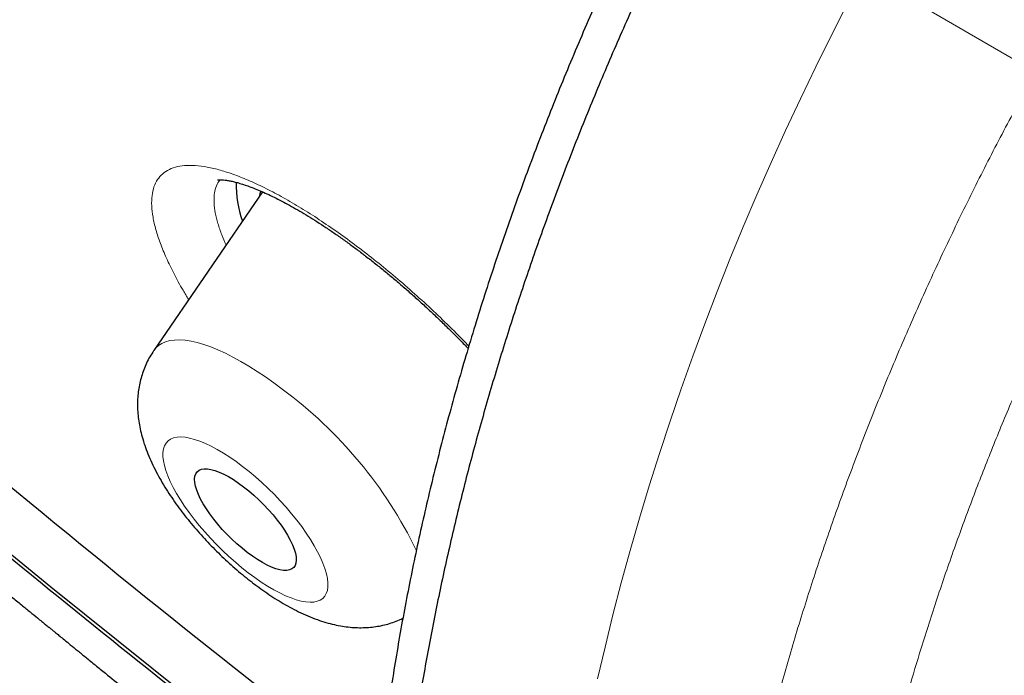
# Model space of a CAD drawing. Header units: millimetres. Extents: x 8 to 436, y 12 to 764.
# Tile 48 of 656: x 361.76 to 368.27, y 271.2 to 275.54. Entities that reach past the tile are written whole.
import ezdxf

# ---------------------------------------------------------------- set-up
doc = ezdxf.new("R2010")
doc.units = ezdxf.units.MM

msp = doc.modelspace()

# ---------------------------------------------------------------- linework, layer by layer
at = {"color": 252, "linetype": 'Continuous', "lineweight": 0}
msp.add_line((368.4764, 275.1893), (367.3421, 275.8505), dxfattribs=at)
at = {"color": 7, "linetype": 'Continuous', "lineweight": 30}
msp.add_line((363.3646, 274.397), (362.6449, 273.3463), dxfattribs=at)
at = {"color": 7, "linetype": 'Continuous', "lineweight": 30, "flags": 128}
for points in [[(362.8543, 271.0665), (361.9653, 271.7807), (361.0772, 272.5086), (360.1906, 273.2497), (359.3061, 274.0034), (358.4242, 274.7694), (357.5457, 275.5469), (356.671, 276.3356), (355.8008, 277.1349), (354.9357, 277.9442), (354.0763, 278.763), (353.2231, 279.5906), (352.3768, 280.4267), (351.538, 281.2705), (350.7071, 282.1215)], [(363.3501, 274.4037), (363.3458, 274.3846), (363.3427, 274.3651)], [(363.2398, 272.4448), (363.2738, 272.4176), (363.3077, 272.3884), (363.3409, 272.3577), (363.3733, 272.3255), (363.4044, 272.2924), (363.4339, 272.2586), (363.4615, 272.2245), (363.487, 272.1905), (363.5101, 272.1568), (363.5305, 272.1238), (363.5481, 272.0919), (363.5626, 272.0614), (363.574, 272.0326), (363.582, 272.0059), (363.5866, 271.9813), (363.5878, 271.9594), (363.5855, 271.9401), (363.5799, 271.9239), (363.5708, 271.9107), (363.5585, 271.9008), (363.543, 271.8943), (363.5245, 271.8911), (363.5033, 271.8915), (363.4794, 271.8953), (363.4532, 271.9025), (363.4249, 271.913), (363.3949, 271.9268), (363.3634, 271.9436), (363.3307, 271.9634), (363.2973, 271.9859), (363.2633, 272.0108), (363.2293, 272.038), (363.1954, 272.0672), (363.1622, 272.0979), (363.1298, 272.1301), (363.0987, 272.1632), (363.0692, 272.197), (363.0416, 272.2311), (363.0161, 272.2651), (362.993, 272.2988), (362.9726, 272.3318), (362.955, 272.3637), (362.9405, 272.3942), (362.9291, 272.423), (362.9211, 272.4497), (362.9165, 272.4743), (362.9153, 272.4962), (362.9176, 272.5155), (362.9232, 272.5317), (362.9323, 272.5449), (362.9446, 272.5548), (362.9601, 272.5613), (362.9786, 272.5645), (362.9998, 272.5641), (363.0237, 272.5603), (363.0499, 272.5531), (363.0781, 272.5426), (363.1082, 272.5288), (363.1397, 272.512), (363.1724, 272.4922), (363.2058, 272.4697), (363.2398, 272.4448)]]:
    msp.add_lwpolyline(points, dxfattribs=at)
at = {"color": 252, "linetype": 'Continuous', "lineweight": 0, "flags": 128}
for points in [[(365.5803, 271.1728), (365.6295, 271.3844), (365.6818, 271.5967), (365.7372, 271.8096), (365.7956, 272.0229), (365.8571, 272.2367), (365.9217, 272.4507), (365.9892, 272.665), (366.0598, 272.8794), (366.1332, 273.0939), (366.2096, 273.3084), (366.2889, 273.5228), (366.371, 273.737), (366.456, 273.9509), (366.5437, 274.1644), (366.6343, 274.3776), (366.7275, 274.5902), (366.8234, 274.8022), (366.922, 275.0136), (367.0232, 275.2242), (367.127, 275.4339), (367.2333, 275.6427), (367.3421, 275.8505)], [(362.6449, 273.3463), (362.6574, 273.3621), (362.6763, 273.3796), (362.6984, 273.3938), (362.7235, 273.4047), (362.7517, 273.4122), (362.7827, 273.4164), (362.8165, 273.4171), (362.8529, 273.4145), (362.8919, 273.4084), (362.9331, 273.399), (362.9766, 273.3862), (363.0222, 273.3702), (363.0696, 273.3509), (363.1187, 273.3285), (363.1693, 273.3029), (363.2213, 273.2744), (363.2744, 273.2431), (363.3284, 273.2089), (363.3832, 273.1722), (363.4385, 273.1329), (363.4941, 273.0913)], [(363.2707, 271.8756), (363.3134, 271.8439), (363.3558, 271.8145), (363.3975, 271.7877), (363.4383, 271.7635), (363.478, 271.7423), (363.5163, 271.724), (363.5529, 271.7089), (363.5877, 271.6969), (363.6204, 271.6882), (363.6508, 271.6829), (363.6788, 271.6809), (363.7041, 271.6823), (363.7267, 271.687), (363.7463, 271.6951), (363.7629, 271.7064), (363.7763, 271.721), (363.7865, 271.7387), (363.7934, 271.7594), (363.7969, 271.783), (363.7971, 271.8094), (363.7939, 271.8383), (363.7874, 271.8696), (363.7776, 271.9032), (363.7645, 271.9387), (363.7483, 271.976), (363.729, 272.0149), (363.7067, 272.0551), (363.6817, 272.0963), (363.654, 272.1384), (363.6238, 272.181), (363.5913, 272.2239), (363.5567, 272.2668), (363.5203, 272.3095), (363.4822, 272.3516), (363.4427, 272.3931), (363.402, 272.4335), (363.3603, 272.4726), (363.318, 272.5102), (363.2753, 272.5461), (363.2324, 272.58), (363.1897, 272.6117), (363.1473, 272.6411), (363.1056, 272.6679), (363.0648, 272.6921), (363.0251, 272.7133), (362.9868, 272.7316), (362.9502, 272.7467), (362.9154, 272.7587), (362.8827, 272.7674), (362.8523, 272.7727), (362.8243, 272.7747), (362.799, 272.7733), (362.7764, 272.7686), (362.7568, 272.7605), (362.7402, 272.7492), (362.7268, 272.7346), (362.7166, 272.7169), (362.7097, 272.6962), (362.7062, 272.6726), (362.706, 272.6462), (362.7092, 272.6173), (362.7157, 272.586), (362.7255, 272.5524), (362.7386, 272.5169), (362.7548, 272.4796), (362.7741, 272.4407), (362.7964, 272.4005), (362.8214, 272.3593), (362.8491, 272.3172), (362.8793, 272.2746), (362.9118, 272.2317), (362.9463, 272.1888), (362.9828, 272.1461), (363.0209, 272.104), (363.0604, 272.0625), (363.1011, 272.0221), (363.1428, 271.983), (363.1851, 271.9454), (363.2278, 271.9095), (363.2707, 271.8756)]]:
    msp.add_lwpolyline(points, dxfattribs=at)
at = {"color": 7, "linetype": 'Continuous', "lineweight": 30}
msp.add_arc((363.9301, 274.447), 0.7392, 178.94559, 199.21949, dxfattribs=at)
at = {"color": 252, "linetype": 'Continuous', "lineweight": 0}
msp.add_arc((361.7766, 270.7593), 2.8962, 25.84467, 53.62888, dxfattribs=at)
for points, knots in [([(331.0196, 326.7184), (331.0561, 326.7596), (331.2962, 327.0306), (331.8424, 327.4289), (332.6613, 327.9047), (333.5901, 328.2615), (334.6138, 328.5101), (335.7324, 328.6467), (336.9414, 328.6715), (338.2374, 328.5844), (339.6162, 328.3856), (341.0734, 328.0758), (342.6045, 327.6559), (344.2047, 327.1272), (345.8688, 326.4915), (347.5918, 325.7507), (349.3681, 324.9071), (351.1922, 323.9635), (353.0583, 322.9227), (354.9606, 321.788), (356.8931, 320.5631), (358.8496, 319.2517), (360.8241, 317.858), (362.8103, 316.3864), (364.802, 314.8415), (366.7929, 313.2282), (368.7768, 311.5516), (370.7474, 309.8168), (372.6985, 308.0295), (374.6239, 306.1951), (376.5177, 304.3195), (378.3738, 302.4086), (380.1864, 300.4684), (381.9498, 298.505), (383.6585, 296.5245), (385.307, 294.5333), (386.8903, 292.5375), (388.4033, 290.5434), (389.8412, 288.5574), (391.1995, 286.5857), (392.474, 284.6344), (393.6607, 282.7098), (394.7558, 280.8178), (395.7558, 278.9644), (396.6577, 277.1555), (397.4585, 275.3968), (398.1558, 273.6937), (398.7474, 272.0516), (399.2313, 270.4758), (399.6062, 268.9711), (399.8708, 267.5423), (400.0242, 266.1939), (400.066, 264.9302), (399.9962, 263.755), (399.8146, 262.6723), (399.5228, 261.6845), (399.1179, 260.7987), (398.6492, 260.0553), (398.2659, 259.6574), (398.0952, 259.4803)], [0, 0, 0, 0, 0.003203, 0.021066, 0.038929, 0.056792, 0.074655, 0.092519, 0.110382, 0.128245, 0.146108, 0.163971, 0.181834, 0.199697, 0.21756, 0.235424, 0.253287, 0.27115, 0.289013, 0.306876, 0.324739, 0.342602, 0.360465, 0.378329, 0.396192, 0.414055, 0.431918, 0.449781, 0.467644, 0.485507, 0.50337, 0.521234, 0.539097, 0.55696, 0.574823, 0.592686, 0.610549, 0.628412, 0.646275, 0.664139, 0.682002, 0.699865, 0.717728, 0.735591, 0.753454, 0.771317, 0.78918, 0.807044, 0.824907, 0.84277, 0.860633, 0.878496, 0.896359, 0.914222, 0.932085, 0.949949, 0.967812, 0.985675, 1, 1, 1, 1]), ([(331.0484, 310.338), (330.8196, 310.9582), (330.3638, 312.1932), (329.8581, 313.9327), (329.4888, 315.5748), (329.268, 317.1123), (329.1925, 318.547), (329.2629, 319.8729), (329.4748, 321.0816), (329.83, 322.1601), (330.3274, 323.103), (330.9672, 323.9103), (331.7492, 324.5819), (332.6696, 325.1156), (333.7174, 325.5102), (334.8869, 325.7591), (336.1734, 325.8604), (337.5768, 325.8143), (339.0971, 325.6206), (340.7274, 325.2809), (342.4516, 324.8014), (344.2573, 324.1828), (346.137, 323.4272), (348.0905, 322.5347), (350.1177, 321.5053), (352.2097, 320.3439), (354.3478, 319.0632), (356.5148, 317.6713), (358.7015, 316.1738), (360.9076, 314.5707), (363.133, 312.8622), (365.3683, 311.056), (367.5947, 309.1692), (369.7933, 307.2158), (371.954, 305.2044), (374.0769, 303.1349), (376.1617, 301.0074), (378.2, 298.8313), (380.1758, 296.6255), (382.0711, 294.4082), (383.877, 292.189), (385.5934, 289.9681), (387.2203, 287.7456), (388.7511, 285.5309), (390.1756, 283.3421), (391.4788, 281.1984), (392.6555, 279.1091), (393.7022, 277.076), (394.631, 275.0924), (395.1384, 273.8277), (395.3931, 273.1926)], [0, 0, 0, 0, 0.020985, 0.041789, 0.062502, 0.083215, 0.104018, 0.125, 0.145986, 0.166791, 0.187505, 0.208217, 0.229019, 0.25, 0.270986, 0.291791, 0.312505, 0.333217, 0.354019, 0.375, 0.395986, 0.416791, 0.437505, 0.458217, 0.479019, 0.5, 0.520986, 0.541791, 0.562505, 0.583217, 0.604019, 0.625, 0.645986, 0.666791, 0.687505, 0.708217, 0.729019, 0.75, 0.770986, 0.791791, 0.812505, 0.833217, 0.854019, 0.875, 0.895985, 0.916789, 0.937502, 0.958215, 0.979017, 1, 1, 1, 1]), ([(370.8173, 274.7495), (371.2621, 274.547), (372.1518, 274.1421), (373.4039, 273.6852), (374.5593, 273.3503), (375.6106, 273.1409), (376.5588, 273.0468), (377.4211, 273.0645), (378.1921, 273.1938), (378.8671, 273.434), (379.4419, 273.7834), (379.9131, 274.2401), (380.2776, 274.8011), (380.5333, 275.463), (380.6785, 276.2217), (380.7124, 277.0726), (380.6348, 278.0104), (380.4462, 279.0293), (380.1476, 280.1231), (379.741, 281.2849), (379.2288, 282.5077), (378.6143, 283.7838), (377.9011, 285.1055), (377.0938, 286.4645), (376.1972, 287.8526), (375.2169, 289.2611), (374.159, 290.6813), (373.0299, 292.1046), (371.8367, 293.522), (370.5866, 294.925), (369.2875, 296.3048), (367.9472, 297.6529), (366.5741, 298.961), (365.1767, 300.2211), (363.7635, 301.4254), (362.3432, 302.5664), (360.9247, 303.6371), (359.5166, 304.631), (358.1277, 305.5419), (356.7665, 306.3641), (355.4414, 307.0927), (354.1605, 307.723), (352.9319, 308.2513), (351.7629, 308.6743), (350.6609, 308.9893), (349.6327, 309.1945), (348.6845, 309.2885), (347.8223, 309.2708), (347.0513, 309.1415), (346.3763, 308.9014), (345.8014, 308.5519), (345.3303, 308.0952), (344.9657, 307.5342), (344.7101, 306.8723), (344.5648, 306.1136), (344.5309, 305.2627), (344.6085, 304.3249), (344.7972, 303.306), (345.0957, 302.2123), (345.5025, 301.0504), (346.0138, 299.8279), (346.6318, 298.5505), (347.2278, 297.4296), (347.6528, 296.7237), (347.8042, 296.4723)], [0, 0, 0, 0, 0.017292, 0.034584, 0.051876, 0.068069, 0.084261, 0.100453, 0.116646, 0.132838, 0.149031, 0.165223, 0.181416, 0.197608, 0.213801, 0.229993, 0.246186, 0.262378, 0.278571, 0.294763, 0.310956, 0.327148, 0.343341, 0.359533, 0.375725, 0.391918, 0.40811, 0.424303, 0.440495, 0.456688, 0.47288, 0.489073, 0.505265, 0.521458, 0.53765, 0.553843, 0.570035, 0.586228, 0.60242, 0.618612, 0.634805, 0.650997, 0.66719, 0.683382, 0.699575, 0.715767, 0.73196, 0.748152, 0.764345, 0.780537, 0.79673, 0.812922, 0.829115, 0.845307, 0.8615, 0.877692, 0.893884, 0.910077, 0.926269, 0.942462, 0.958654, 0.974847, 0.991039, 1, 1, 1, 1]), ([(371.5606, 274.9971), (371.7868, 274.9146), (372.3417, 274.7121), (373.1927, 274.4785), (374.1098, 274.2932), (374.9763, 274.208), (375.7648, 274.2241), (376.4698, 274.3424), (377.0869, 274.562), (377.6125, 274.8816), (378.0433, 275.2992), (378.3766, 275.8122), (378.6103, 276.4175), (378.7431, 277.1114), (378.774, 277.8894), (378.703, 278.747), (378.5304, 279.6787), (378.2574, 280.6788), (377.8855, 281.7412), (377.4172, 282.8593), (376.8552, 284.0263), (376.203, 285.2348), (375.4648, 286.4775), (374.6449, 287.7468), (373.7485, 289.0347), (372.7811, 290.3333), (371.7487, 291.6347), (370.6576, 292.9308), (369.5145, 294.2137), (368.3266, 295.4753), (367.101, 296.708), (365.8455, 297.9041), (364.5677, 299.0563), (363.2754, 300.1575), (361.9768, 301.2008), (360.6797, 302.1798), (359.3922, 303.0885), (358.1222, 303.9214), (356.8775, 304.6732), (355.6659, 305.3393), (354.4947, 305.9157), (353.3712, 306.3987), (352.3024, 306.7854), (351.2948, 307.0734), (350.3546, 307.261), (349.4876, 307.3469), (348.6992, 307.3306), (347.9943, 307.2123), (347.3771, 306.9927), (346.8515, 306.6731), (346.4208, 306.2555), (346.0875, 305.7425), (345.8538, 305.1372), (345.7209, 304.4435), (345.6906, 303.665), (345.7591, 302.809), (345.9411, 301.8715), (346.1004, 301.2158), (346.2256, 300.8584), (346.2269, 300.8549)], [0, 0, 0, 0, 0.011406, 0.027988, 0.045985, 0.063982, 0.081979, 0.099976, 0.117972, 0.135969, 0.153966, 0.171963, 0.18996, 0.207957, 0.225954, 0.243951, 0.261947, 0.279944, 0.297941, 0.315938, 0.333935, 0.351932, 0.369929, 0.387926, 0.405922, 0.423919, 0.441916, 0.459913, 0.47791, 0.495907, 0.513904, 0.531901, 0.549897, 0.567894, 0.585891, 0.603888, 0.621885, 0.639882, 0.657879, 0.675876, 0.693872, 0.711869, 0.729866, 0.747863, 0.76586, 0.783857, 0.801854, 0.819851, 0.837847, 0.855844, 0.873841, 0.891838, 0.909835, 0.927832, 0.945829, 0.963826, 0.981822, 0.999819, 1, 1, 1, 1]), ([(368.8633, 262.0675), (368.8415, 262.0786), (368.7488, 262.1257), (368.5923, 262.2208), (368.3943, 262.353), (368.2042, 262.4978), (368.0219, 262.6538), (367.8492, 262.8196), (367.6861, 262.9946), (367.5324, 263.1785), (367.3867, 263.3725), (367.2493, 263.5763), (367.1192, 263.7918), (366.9967, 264.0192), (366.8822, 264.2585), (366.7771, 264.5074), (366.6814, 264.7653), (366.5961, 265.0295), (366.5211, 265.2995), (366.4559, 265.5747), (366.4001, 265.8575), (366.3536, 266.1474), (366.3162, 266.4469), (366.2882, 266.756), (366.2701, 267.0747), (366.2619, 267.3996), (366.2639, 267.7302), (366.2757, 268.0629), (366.2973, 268.3974), (366.3281, 268.733), (366.3684, 269.0728), (366.418, 269.416), (366.4775, 269.7657), (366.5473, 270.1217), (366.6275, 270.4839), (366.7173, 270.8482), (366.8166, 271.2143), (366.9243, 271.578), (367.0401, 271.9392), (367.1634, 272.2975), (367.2953, 272.6559), (367.4355, 273.0139), (367.5853, 273.3745), (367.7449, 273.7373), (367.9144, 274.1021), (368.0921, 274.4649), (368.2777, 274.8251), (368.4079, 275.0658), (368.475, 275.1868), (368.4764, 275.1893)], [0, 0, 0, 0, 0.006873, 0.029177, 0.0515, 0.073829, 0.096152, 0.118456, 0.140154, 0.161869, 0.183591, 0.205307, 0.227005, 0.249333, 0.27168, 0.294034, 0.316381, 0.338709, 0.360407, 0.382123, 0.403845, 0.42556, 0.447258, 0.469586, 0.491933, 0.514287, 0.536634, 0.558962, 0.580661, 0.602377, 0.6241, 0.645817, 0.667515, 0.689844, 0.712192, 0.734546, 0.756894, 0.779223, 0.800926, 0.822646, 0.844373, 0.866094, 0.887796, 0.910129, 0.932481, 0.954839, 0.977191, 0.999524, 1, 1, 1, 1]), ([(362.8764, 273.6842), (362.8637, 273.7048), (362.8275, 273.7633), (362.7781, 273.8551), (362.7277, 273.9589), (362.6876, 274.0565), (362.6577, 274.1474), (362.6386, 274.2307), (362.6301, 274.3062), (362.6322, 274.3732), (362.6449, 274.4312), (362.6685, 274.4796), (362.7026, 274.5183), (362.7468, 274.5471), (362.8008, 274.5656), (362.8645, 274.5735), (362.9373, 274.571), (363.0186, 274.5582), (363.1077, 274.5351), (363.2043, 274.5016), (363.3076, 274.4583), (363.4167, 274.4054), (363.5307, 274.3435), (363.6489, 274.2727), (363.7705, 274.1935), (363.8947, 274.1073), (363.9787, 274.044), (364.0207, 274.0124)], [0, 0, 0, 0, 0.02205, 0.062736, 0.103566, 0.144397, 0.185082, 0.225804, 0.266672, 0.30754, 0.348263, 0.388997, 0.429877, 0.470757, 0.511491, 0.552206, 0.593067, 0.633928, 0.674643, 0.715317, 0.756137, 0.796956, 0.83763, 0.878151, 0.918815, 0.95948, 1, 1, 1, 1]), ([(363.0848, 274.477), (363.0814, 274.4735), (363.0681, 274.4594), (363.0545, 274.4264), (363.0439, 274.3784), (363.0429, 274.3226), (363.0508, 274.259), (363.0682, 274.1886), (363.092, 274.1174), (363.1137, 274.0677), (363.1236, 274.0452)], [0, 0, 0, 0, 0.047814, 0.190193, 0.327521, 0.467302, 0.607083, 0.749404, 0.886585, 1, 1, 1, 1]), ([(368.984, 274.4132), (368.9375, 274.3238), (368.8544, 274.1639), (368.7392, 273.9321), (368.6362, 273.7186), (368.5362, 273.5042), (368.4248, 273.2574), (368.304, 272.9781), (368.1758, 272.6657), (368.0541, 272.3525), (367.937, 272.0328), (367.825, 271.7073), (367.7254, 271.3966), (367.6384, 271.1064), (367.5638, 270.8403), (367.4954, 270.5786), (367.4328, 270.321), (367.3753, 270.0643), (367.3243, 269.8158), (367.2795, 269.5757), (367.2403, 269.3438), (367.2055, 269.1132), (367.1758, 268.8887), (367.1509, 268.6705), (367.1304, 268.4585), (367.1139, 268.248), (367.1005, 268.0256), (367.0913, 267.7917), (367.0873, 267.5504), (367.0889, 267.3152), (367.0957, 267.0859), (367.108, 266.8598), (367.125, 266.643), (367.1464, 266.4355), (367.1717, 266.2371), (367.2014, 266.0417), (367.2349, 265.8535), (367.2719, 265.6723), (367.312, 265.4979), (367.356, 265.3267), (367.4071, 265.1475), (367.4661, 264.9615), (367.5332, 264.772), (367.6047, 264.5898), (367.6802, 264.4148), (367.7608, 264.2446), (367.844, 264.084), (367.9292, 263.9326), (368.016, 263.79), (368.1069, 263.6519), (368.1999, 263.5211), (368.2946, 263.3973), (368.3907, 263.2803), (368.4903, 263.1676), (368.6003, 263.0517), (368.7213, 262.9341), (368.8544, 262.8157), (368.9921, 262.7039), (369.1371, 262.5967), (369.2893, 262.4947), (369.4491, 262.3985), (369.6137, 262.3099), (369.7852, 262.2279), (369.9634, 262.1532), (370.1485, 262.086), (370.3384, 262.0273), (370.528, 261.9785), (370.7169, 261.9389), (370.9009, 261.9085), (371.0847, 261.8858), (371.2678, 261.8702), (371.4539, 261.8615), (371.6359, 261.8597), (371.8134, 261.864), (371.986, 261.8736), (372.1605, 261.8887), (372.333, 261.9089), (372.5031, 261.9336), (372.6707, 261.9626), (372.8397, 261.9964), (373.0505, 262.0441), (373.304, 262.1105), (373.6017, 262.2016), (373.9022, 262.3066), (374.1717, 262.4126), (374.4087, 262.5137), (374.5447, 262.5765), (374.6127, 262.6079)], [0, 0, 0, 0, 0.012313, 0.022002, 0.031691, 0.041397, 0.051104, 0.065099, 0.079093, 0.09314, 0.107188, 0.122005, 0.136838, 0.148963, 0.161097, 0.172763, 0.18443, 0.196127, 0.207824, 0.218554, 0.229284, 0.240038, 0.250792, 0.260894, 0.270996, 0.281118, 0.291239, 0.303364, 0.315498, 0.327164, 0.33883, 0.350526, 0.362223, 0.372953, 0.383683, 0.394436, 0.40519, 0.415291, 0.425393, 0.435514, 0.445636, 0.457761, 0.469894, 0.48156, 0.493226, 0.504923, 0.516619, 0.527349, 0.538079, 0.548833, 0.559586, 0.569688, 0.57979, 0.589911, 0.600033, 0.612215, 0.624398, 0.636616, 0.648834, 0.661723, 0.674612, 0.687542, 0.700472, 0.713897, 0.727322, 0.740793, 0.754265, 0.766766, 0.779278, 0.7911, 0.802923, 0.814778, 0.826632, 0.837221, 0.847809, 0.85842, 0.869031, 0.878951, 0.88887, 0.898809, 0.908748, 0.925787, 0.942827, 0.959962, 0.977098, 0.988545, 1, 1, 1, 1]), ([(364.0207, 274.0124), (364.0211, 274.0121), (364.0637, 273.9794), (364.1488, 273.9121), (364.2757, 273.806), (364.4017, 273.695), (364.5256, 273.5799), (364.635, 273.4734), (364.7013, 273.4046), (364.7287, 273.3762)], [0, 0, 0, 0, 0.001874, 0.176635, 0.35202, 0.527405, 0.702166, 0.876922, 1, 1, 1, 1])]:
    msp.add_open_spline(points, degree=3, knots=knots, dxfattribs=at)
at = {"color": 7, "linetype": 'Continuous', "lineweight": 30}
for points, knots in [([(364.1362, 270.5098), (364.0698, 270.5597), (363.1028, 271.2863), (361.2503, 272.803), (358.5999, 275.0504), (355.9996, 277.3981), (353.4448, 279.8312), (350.9511, 282.3397), (348.5339, 284.9069), (346.208, 287.5173), (343.9879, 290.1547), (341.8871, 292.8028), (339.9187, 295.4453), (338.0948, 298.066), (336.4266, 300.6486), (334.9244, 303.1773), (333.5975, 305.6365), (332.4541, 308.0109), (331.5011, 310.286), (330.7446, 312.4477), (330.1891, 314.4828), (329.838, 316.3786), (329.6936, 318.1234), (329.7567, 319.7066), (330.027, 321.1183), (330.5027, 322.3499), (331.181, 323.3937), (332.0576, 324.2433), (333.1272, 324.8936), (334.3831, 325.3403), (335.8176, 325.581), (337.4219, 325.6139), (339.1861, 325.439), (341.0993, 325.0572), (343.1497, 324.4711), (345.3247, 323.6839), (347.6106, 322.7017), (349.9946, 321.5261), (352.4211, 320.2005), (354.0798, 319.1805), (354.8906, 318.6819)], [0, 0, 0, 0, 0.00204, 0.029697, 0.056682, 0.083668, 0.110653, 0.137639, 0.164624, 0.19161, 0.218595, 0.245581, 0.272566, 0.299552, 0.326537, 0.353523, 0.380508, 0.407494, 0.434479, 0.461465, 0.48845, 0.515436, 0.542421, 0.569407, 0.596392, 0.623378, 0.650363, 0.677349, 0.704334, 0.73132, 0.758305, 0.785291, 0.812276, 0.839262, 0.866247, 0.893233, 0.920218, 0.947204, 0.974189, 1, 1, 1, 1]), ([(366.2291, 276.4866), (366.1685, 276.3655), (366.0472, 276.1231), (365.8746, 275.7559), (365.7086, 275.3853), (365.5501, 275.0114), (365.3992, 274.6347), (365.2585, 274.2616), (365.1278, 273.8925), (365.0068, 273.528), (364.894, 273.1635), (364.7896, 272.7998), (364.6927, 272.4338), (364.6038, 272.0657), (364.5232, 271.696), (364.4518, 271.3285), (364.3898, 270.9639), (364.3377, 270.6064), (364.2954, 270.256), (364.2625, 269.9128), (364.2386, 269.5738), (364.2237, 269.2394), (364.2179, 268.907), (364.2214, 268.5769), (364.2345, 268.2495), (364.2572, 267.9285), (364.2894, 267.6143), (364.3308, 267.3102), (364.381, 267.0162), (364.4397, 266.7322), (364.5072, 266.4559), (364.5834, 266.1876), (364.6691, 265.9253), (364.7646, 265.6695), (364.87, 265.4206), (364.9843, 265.1813), (365.1073, 264.952), (365.2375, 264.7352), (365.3747, 264.5308), (365.5185, 264.3383), (365.6699, 264.1562), (365.8288, 263.9847), (365.9965, 263.8226), (366.1731, 263.67), (366.3595, 263.529), (366.4898, 263.4372), (366.5598, 263.396), (366.563, 263.3941)], [0, 0, 0, 0, 0.022962, 0.045931, 0.068892, 0.0921, 0.115315, 0.138522, 0.160858, 0.183213, 0.205573, 0.227928, 0.250264, 0.273249, 0.296253, 0.319265, 0.34227, 0.365255, 0.387555, 0.409875, 0.4322, 0.45452, 0.476821, 0.499767, 0.522734, 0.545708, 0.568675, 0.591621, 0.613945, 0.636287, 0.658635, 0.680977, 0.703301, 0.726272, 0.749264, 0.772262, 0.795254, 0.818226, 0.840549, 0.862891, 0.885239, 0.907581, 0.929905, 0.952876, 0.975868, 0.998867, 1, 1, 1, 1]), ([(365.9173, 276.3914), (365.9141, 276.385), (365.8785, 276.3135), (365.8125, 276.1759), (365.7194, 275.9785), (365.6287, 275.78), (365.5399, 275.5805), (365.4537, 275.3807), (365.3699, 275.1805), (365.2886, 274.9801), (365.2094, 274.7788), (365.1325, 274.5765), (365.0578, 274.3736), (364.9857, 274.1705), (364.9161, 273.9675), (364.8492, 273.7649), (364.7852, 273.563), (364.7239, 273.362), (364.6652, 273.1608), (364.6088, 272.9593), (364.555, 272.7574), (364.5038, 272.556), (364.4554, 272.355), (364.4096, 272.1544), (364.3666, 271.9543), (364.3262, 271.7545), (364.2885, 271.5551), (364.2537, 271.3565), (364.2217, 271.1591), (364.1925, 270.9629), (364.1661, 270.7673), (364.1424, 270.5721), (364.1215, 270.3774), (364.1035, 270.1837), (364.0883, 269.9911), (364.076, 269.8), (364.0666, 269.6107), (364.0602, 269.4238), (364.0566, 269.238), (364.0559, 269.0533), (364.0581, 268.8692), (364.0632, 268.6869), (364.0713, 268.5064), (364.0823, 268.3276), (364.0962, 268.1506), (364.1131, 267.9753), (364.133, 267.8018), (364.1558, 267.63), (364.1815, 267.4604), (364.2102, 267.293), (364.2417, 267.1281), (364.2761, 266.9653), (364.3135, 266.8047), (364.3538, 266.6464), (364.397, 266.4904), (364.4431, 266.3369), (364.492, 266.186), (364.5438, 266.0377), (364.5985, 265.8921), (364.6559, 265.7492), (364.7162, 265.6089), (364.7793, 265.4714), (364.8451, 265.3368), (364.9137, 265.205), (364.985, 265.0763), (365.0589, 264.9506), (365.1353, 264.8281), (365.2141, 264.7093), (365.2952, 264.5937), (365.3788, 264.4813), (365.4652, 264.3718), (365.5539, 264.2657), (365.6448, 264.1631), (365.738, 264.0639), (365.8334, 263.9681), (365.9311, 263.8757), (366.031, 263.7866), (366.1332, 263.7009), (366.2377, 263.6186), (366.3442, 263.5399), (366.4451, 263.4696), (366.5114, 263.4271), (366.541, 263.4081)], [0, 0, 0, 0, 0.001243, 0.013945, 0.026656, 0.039382, 0.05213, 0.064924, 0.077594, 0.090293, 0.103042, 0.115827, 0.128631, 0.141441, 0.154235, 0.166997, 0.179714, 0.192366, 0.204988, 0.217759, 0.230514, 0.24326, 0.256004, 0.26875, 0.281504, 0.294272, 0.307059, 0.31988, 0.332628, 0.34534, 0.358106, 0.370912, 0.383747, 0.396597, 0.409449, 0.422285, 0.435092, 0.447855, 0.460473, 0.473333, 0.486173, 0.498998, 0.511815, 0.524628, 0.537444, 0.550266, 0.5631, 0.575949, 0.588823, 0.601608, 0.6144, 0.627197, 0.639994, 0.652787, 0.665573, 0.678347, 0.691105, 0.703845, 0.716565, 0.729274, 0.741975, 0.754666, 0.767342, 0.779998, 0.79263, 0.805234, 0.817806, 0.830344, 0.842677, 0.855174, 0.867614, 0.880002, 0.892347, 0.904655, 0.916933, 0.929191, 0.941435, 0.953675, 0.965928, 0.978138, 0.990256, 1, 1, 1, 1]), ([(358.2903, 274.8645), (358.7527, 274.4613), (359.678, 273.6543), (361.2329, 272.3512), (362.7072, 271.1487), (363.7143, 270.3727), (364.0957, 270.0789)], [0, 0, 0, 0, 0.2403621, 0.4809691, 0.8034781, 1, 1, 1, 1]), ([(363.0677, 274.476), (363.0676, 274.476), (363.0673, 274.4759), (363.0712, 274.4766), (363.0791, 274.4771), (363.0911, 274.4771), (363.1069, 274.4762), (363.1265, 274.4738), (363.1496, 274.4698), (363.1762, 274.4639), (363.2061, 274.4559), (363.2396, 274.4456), (363.2764, 274.4329), (363.3165, 274.4175), (363.3596, 274.3995), (363.4054, 274.3789), (363.4537, 274.3555), (363.5042, 274.3295), (363.5565, 274.301), (363.6108, 274.2699), (363.6667, 274.2364), (363.7246, 274.2001), (363.7838, 274.1614), (363.8442, 274.1204), (363.9057, 274.0772), (363.967, 274.0325), (364.0113, 273.9992), (364.0459, 273.9727), (364.0818, 273.945), (364.1356, 273.9023), (364.1995, 273.8501), (364.2635, 273.7964), (364.3273, 273.7412), (364.3909, 273.6846), (364.4541, 273.6268), (364.5168, 273.5679), (364.5789, 273.5079), (364.64, 273.4472), (364.6884, 273.3981), (364.7159, 273.3691), (364.7239, 273.3606)], [0, 0, 0, 0, 0.012536, 0.036801, 0.061012, 0.085324, 0.109878, 0.134742, 0.159946, 0.18469, 0.210105, 0.236175, 0.262846, 0.29005, 0.317714, 0.34576, 0.374109, 0.402686, 0.431429, 0.459858, 0.489055, 0.518385, 0.547845, 0.577436, 0.607156, 0.637011, 0.665416, 0.670251, 0.68613, 0.71619, 0.746235, 0.776297, 0.806385, 0.836509, 0.866679, 0.896904, 0.927195, 0.957518, 0.987606, 1, 1, 1, 1]), ([(358.5478, 274.3773), (358.637, 274.2995), (358.8117, 274.147), (359.0688, 273.9245), (359.3153, 273.7126), (359.5511, 273.5111), (359.7762, 273.3198), (359.9868, 273.1417), (360.1832, 272.9765), (360.3658, 272.8235), (360.5387, 272.6792), (360.7018, 272.5435), (360.8613, 272.4112), (361.0163, 272.283), (361.1657, 272.1597), (361.3023, 272.0473), (361.426, 271.9457), (361.533, 271.8578), (361.6244, 271.783), (361.701, 271.7203), (361.7677, 271.6657), (361.8251, 271.6188), (361.8696, 271.5825), (361.9034, 271.5549), (361.928, 271.5348), (361.9495, 271.5173), (361.9677, 271.5024), (361.9844, 271.4888), (362.0026, 271.4739), (362.0262, 271.4547), (362.0571, 271.4295), (362.096, 271.3978), (362.143, 271.3595), (362.198, 271.3147), (362.2597, 271.2644), (362.3418, 271.1976), (362.4386, 271.1188), (362.5458, 271.0316), (362.6427, 270.9528), (362.7294, 270.8823), (362.8079, 270.8184), (362.884, 270.7565), (362.9559, 270.6981), (363.0256, 270.6413), (363.0922, 270.5871), (363.1579, 270.5337), (363.2155, 270.4867), (363.2626, 270.4483), (363.3018, 270.4164), (363.3412, 270.3843), (363.3849, 270.3487), (363.4518, 270.2942), (363.5404, 270.2219), (363.6393, 270.1411), (363.7295, 270.0674), (363.8102, 270.0014), (363.8908, 269.9355), (363.9701, 269.8705), (364.0316, 269.82), (364.0665, 269.7914), (364.0756, 269.7839)], [0, 0, 0, 0, 0.0493793, 0.0967228, 0.1420332, 0.1853118, 0.2265582, 0.2657702, 0.3008752, 0.3341666, 0.3656424, 0.3953011, 0.4231413, 0.4525687, 0.4796442, 0.5043671, 0.5267372, 0.5467551, 0.5623933, 0.5762191, 0.5882332, 0.598464, 0.6072456, 0.6122634, 0.616702, 0.6205616, 0.6238421, 0.6265437, 0.6295554, 0.6336673, 0.6392183, 0.6462083, 0.6546367, 0.664503, 0.6758065, 0.6878382, 0.7086685, 0.7278647, 0.7454282, 0.7606718, 0.7744304, 0.7875687, 0.8014688, 0.8129373, 0.8248871, 0.8371102, 0.8480664, 0.8556944, 0.8623127, 0.8689932, 0.8767658, 0.8856299, 0.904743, 0.9240646, 0.9384472, 0.9528336, 0.9671523, 0.9814034, 0.9951292, 1, 1, 1, 1]), ([(362.6445, 273.3457), (362.6359, 273.3324), (362.6186, 273.3059), (362.5969, 273.2637), (362.5785, 273.2202), (362.5635, 273.1756), (362.552, 273.1301), (362.5438, 273.0839), (362.5389, 273.0369), (362.5374, 272.9892), (362.539, 272.9407), (362.544, 272.8912), (362.5524, 272.8403), (362.5645, 272.7877), (362.5804, 272.7331), (362.6006, 272.6764), (362.6249, 272.618), (362.6531, 272.5591), (362.6844, 272.5006), (362.7182, 272.4433), (362.7541, 272.3874), (362.7917, 272.3328), (362.8309, 272.2796), (362.8717, 272.2275), (362.914, 272.1765), (362.9576, 272.1266), (363.0025, 272.0779), (363.0487, 272.0303), (363.096, 271.9839), (363.1444, 271.9389), (363.1938, 271.8952), (363.2433, 271.8537), (363.2784, 271.8258), (363.3058, 271.8048), (363.3345, 271.7831), (363.3792, 271.7509), (363.4332, 271.7146), (363.4884, 271.6802), (363.5452, 271.6477), (363.6038, 271.6174), (363.6646, 271.5895), (363.7248, 271.5658), (363.7832, 271.5467), (363.8383, 271.5323), (363.8914, 271.5219), (363.9428, 271.5152), (363.9927, 271.5121), (364.0415, 271.5123), (364.0893, 271.5159), (364.1361, 271.5228), (364.1819, 271.533), (364.2264, 271.5467), (364.2636, 271.5606), (364.2851, 271.5714), (364.2928, 271.5752)], [0, 0, 0, 0, 0.0160909, 0.0322235, 0.0483458, 0.0645059, 0.0807595, 0.0971741, 0.113832, 0.1308361, 0.1483141, 0.1664223, 0.1853444, 0.2052771, 0.2263859, 0.2487099, 0.2720309, 0.2958382, 0.3194205, 0.3425105, 0.3650586, 0.3871191, 0.4087766, 0.4301153, 0.4512106, 0.4721282, 0.4929257, 0.5136551, 0.534365, 0.5550957, 0.5758867, 0.5967885, 0.6168421, 0.6192356, 0.6304722, 0.6519945, 0.6738163, 0.6960881, 0.7189207, 0.7424292, 0.7666957, 0.7916717, 0.8139168, 0.8350377, 0.8549894, 0.8739192, 0.8920211, 0.9094757, 0.9264326, 0.9430094, 0.9592966, 0.9753631, 0.9912622, 1, 1, 1, 1])]:
    msp.add_open_spline(points, degree=3, knots=knots, dxfattribs=at)

doc.saveas('drawing.dxf')
